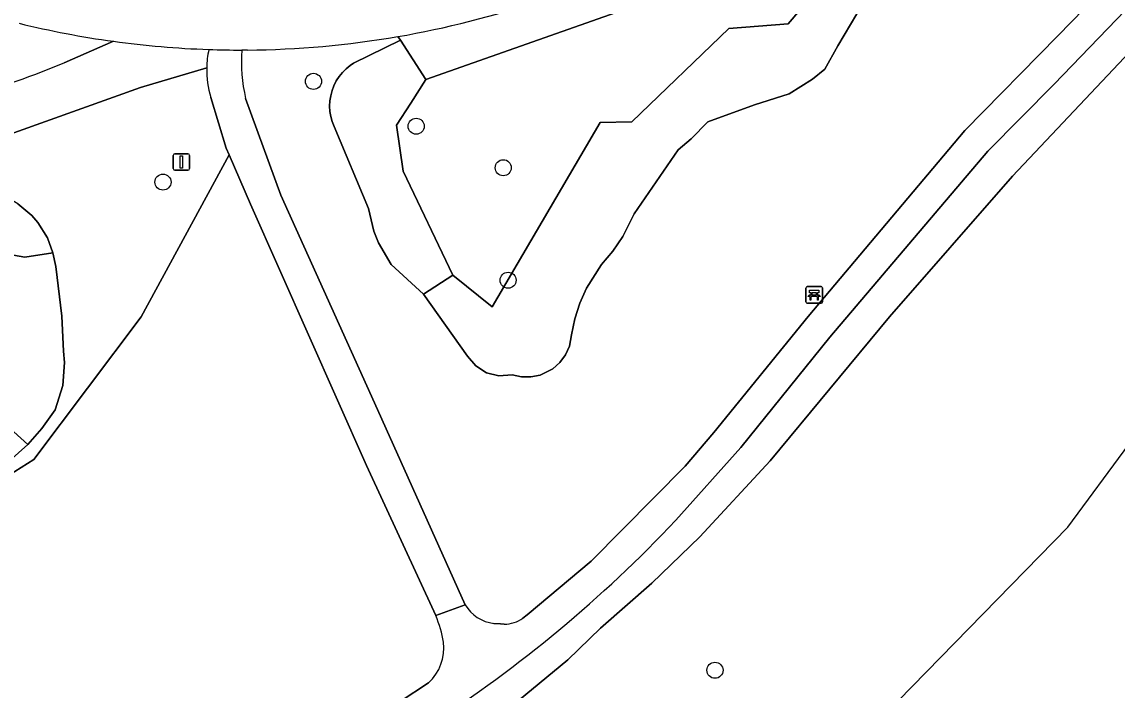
# Model space of a CAD drawing. Extents: x 160349 to 161355, y 381727 to 382854.
# Drawn here: x 161222.6 to 161289.2, y 382146.1 to 382186.7 of the extents above; entities that cross this region are included whole.
import ezdxf

# ---------------------------------------------------------------- set-up
doc = ezdxf.new("R2010")
doc.units = 0
for name, color, linetype in [('IMGEO_Bank', 7, 'Continuous'), ('IMGEO_Boom', 7, 'Continuous'), ('IMGEO_Groenvoorziening', 7, 'Continuous'), ('IMGEO_Verkeersbordpaal', 7, 'Continuous'), ('IMGEO_Voetpad_gesloten', 7, 'Continuous'), ('IMGEO_Voetpad_open', 7, 'Continuous')]:
    doc.layers.add(name, color=color, linetype=linetype)

msp = doc.modelspace()

# ---------------------------------------------------------------- linework, layer by layer
at = {"layer": 'IMGEO_Bank'}
for p, q in [((161270.311, 382169.69), (161270.311, 382170.531)), ((161270.311, 382170.531), (161270.311, 382169.69)), ((161270.386, 382170.615), (161271.227, 382170.615)), ((161271.227, 382170.615), (161270.386, 382170.615)), ((161271.008, 382170.013), (161270.615, 382170.013)), ((161270.62, 382170.121), (161270.62, 382170.227)), ((161270.664, 382170.227), (161270.664, 382170.121)), ((161270.952, 382170.233), (161270.67, 382170.233)), ((161270.67, 382170.115), (161270.952, 382170.115)), ((161270.958, 382170.121), (161270.958, 382170.227)), ((161271.002, 382170.227), (161271.002, 382170.121)), ((161271.311, 382170.54), (161271.311, 382169.699)), ((161271.311, 382169.699), (161271.311, 382170.54)), ((161271.236, 382169.615), (161270.395, 382169.615)), ((161270.395, 382169.615), (161271.236, 382169.615))]:
    msp.add_line(p, q, dxfattribs=at)
for points in [[(161270.558, 382170.013), (161270.416, 382170.013), (161270.528, 382170.115), (161270.614, 382170.115)], [(161270.614, 382170.233), (161270.528, 382170.233), (161270.528, 382170.394), (161271.091, 382170.394), (161271.091, 382170.233), (161271.008, 382170.233)], [(161270.608, 382170.006), (161270.608, 382169.799), (161270.565, 382169.799), (161270.565, 382170.006)], [(161271.008, 382170.115), (161271.091, 382170.115), (161271.203, 382170.013), (161271.064, 382170.013)], [(161271.058, 382170.006), (161271.058, 382169.799), (161271.014, 382169.799), (161271.014, 382170.006)]]:
    msp.add_lwpolyline(points, dxfattribs=at)
for centre, radius, start, end in [((161270.389, 382170.537), 0.0779, 92.4484, 184.28452), ((161270.389, 382170.537), 0.0779, 92.4484, 184.28452), ((161270.558, 382170.006), 0.00671, 2.89567, 87.10433), ((161270.615, 382170.006), 0.00671, 92.89567, 177.10433), ((161270.613, 382170.226), 0.00671, 2.89567, 87.10433), ((161270.613, 382170.122), 0.00671, 272.89567, 357.10433), ((161270.67, 382170.226), 0.00671, 92.89567, 177.10433), ((161270.67, 382170.122), 0.00671, 182.89567, 267.10433), ((161270.952, 382170.226), 0.00671, 2.89567, 87.10433), ((161270.952, 382170.122), 0.00671, 272.89567, 357.10433), ((161271.009, 382170.226), 0.00671, 92.89567, 177.10433), ((161271.009, 382170.122), 0.00671, 182.89567, 267.10433), ((161271.007, 382170.006), 0.00671, 2.89567, 87.10433), ((161271.064, 382170.006), 0.00671, 92.89567, 177.10433), ((161271.233, 382170.537), 0.0779, 2.4484, 94.28452), ((161271.233, 382170.537), 0.0779, 2.4484, 94.28452), ((161270.389, 382169.693), 0.0779, 182.4484, 274.28452), ((161270.389, 382169.693), 0.0779, 182.4484, 274.28452), ((161271.233, 382169.693), 0.0779, 272.4484, 4.28452), ((161271.233, 382169.693), 0.0779, 272.4484, 4.28452)]:
    msp.add_arc(centre, radius, start, end, dxfattribs=at)
at = {"layer": 'IMGEO_Boom'}
for centre in [(161240.358, 382183.099), (161246.605, 382180.369), (161251.898, 382177.846), (161231.204, 382176.972), (161252.194, 382171.005), (161264.777, 382147.29)]:
    msp.add_circle(centre, 0.489, dxfattribs=at)
at = {"layer": 'IMGEO_Groenvoorziening'}
for points in [[(161282.863, 382177.339), (161290.693, 382185.616), (161296.868, 382192.377), (161301.617, 382197.846), (161301.672, 382197.916), (161300.181, 382198.995), (161295.587, 382193.569), (161290.813, 382188.562), (161285.4, 382182.921), (161281.38, 382178.856), (161271.763, 382167.545), (161266.35, 382160.831), (161262.394, 382156.409)], [(161253.092, 382150.467), (161253.346, 382150.654), (161257.254, 382153.929), (161262.967, 382159.698), (161264.715, 382161.749), (161270.439, 382168.797), (161279.983, 382180.119), (161285.623, 382185.863), (161289.697, 382190.063), (161294.058, 382195.026)], [(161245.478, 382185.819), (161245.641, 382185.605), (161247.194, 382183.22), (161259.463, 382187.538), (161262.91, 382188.751), (161262.722, 382189.737), (161262.438, 382191.234), (161262.358, 382191.571)], [(161271.11, 382188.823), (161269.228, 382186.594), (161265.613, 382186.303), (161259.715, 382180.644), (161257.785, 382180.598), (161251.218, 382169.396), (161248.843, 382171.32), (161247.059, 382170.166), (161249.724, 382166.384), (161250.224, 382165.791), (161250.882, 382165.381), (161251.636, 382165.194), (161252.439, 382165.257), (161253, 382165.132), (161253.575, 382165.126), (161254.139, 382165.24), (161254.909, 382165.623), (161255.34, 382166.004), (161255.683, 382166.466), (161255.922, 382166.989), (161256.059, 382167.681), (161256.263, 382168.657), (161256.567, 382169.607), (161256.97, 382170.52), (161257.87, 382171.965), (161258.565, 382172.781), (161259.17, 382173.665), (161259.871, 382175.033), (161262.54, 382178.941), (161263.319, 382179.609), (161264.348, 382180.638), (161267.184, 382181.667), (161269.297, 382182.334), (161270.716, 382183.224), (161271.467, 382183.836), (161272.245, 382185.254), (161273.413, 382187.201)], [(161273.413, 382187.201), (161272.245, 382185.254), (161271.467, 382183.836), (161270.716, 382183.224), (161269.297, 382182.334), (161267.184, 382181.667), (161264.348, 382180.638), (161263.319, 382179.609), (161262.54, 382178.941), (161259.871, 382175.033), (161259.17, 382173.665), (161258.565, 382172.781), (161257.87, 382171.965), (161256.97, 382170.52), (161256.567, 382169.607), (161256.263, 382168.657), (161256.059, 382167.681), (161255.922, 382166.989), (161255.683, 382166.466), (161255.34, 382166.004), (161254.909, 382165.623), (161254.139, 382165.24), (161253.575, 382165.126), (161253, 382165.132), (161252.439, 382165.257), (161251.636, 382165.194), (161250.882, 382165.381), (161250.224, 382165.791), (161249.724, 382166.384), (161247.059, 382170.166), (161245.086, 382171.962), (161244.304, 382173.272), (161244.021, 382173.981), (161243.694, 382175.375), (161241.612, 382180.352), (161241.496, 382180.65), (161241.411, 382180.958), (161241.36, 382181.274), (161241.341, 382181.593), (161241.356, 382181.912), (161241.405, 382182.228), (161241.486, 382182.537), (161241.599, 382182.836), (161241.742, 382183.122), (161241.915, 382183.391), (161242.115, 382183.641), (161242.34, 382183.868), (161242.587, 382184.07), (161242.783, 382184.203), (161245.641, 382185.605), (161245.478, 382185.819)], [(161228.194, 382185.532), (161225.189, 382184.232)], [(161290.693, 382185.616), (161282.863, 382177.339), (161275.401, 382168.789), (161268.141, 382160.015), (161263.866, 382155.413), (161260.928, 382152.59), (161257.807, 382149.841), (161255.83, 382147.924), (161252.812, 382145.432)], [(161236.332, 382185.005), (161235.998, 382185.003)], [(161214.305, 382178.71), (161220.473, 382179.384), (161229.828, 382182.727), (161233.863, 382183.917)], [(161233.863, 382183.917), (161229.828, 382182.727), (161220.473, 382179.384)], [(161221.431, 382158.886), (161223.349, 382160.104), (161229.88, 382168.785), (161235.229, 382178.635), (161235.053, 382179.043), (161234.105, 382182.116)], [(161236.231, 382182.047), (161238.368, 382176.182), (161244.078, 382163.548), (161249.589, 382151.273)], [(161247.79, 382150.611), (161243.592, 382159.732), (161236.524, 382175.634), (161235.229, 382178.635), (161229.88, 382168.785), (161223.349, 382160.104), (161221.431, 382158.886)], [(161252.812, 382145.432), (161255.83, 382147.924), (161257.807, 382149.841), (161260.928, 382152.59), (161263.866, 382155.413), (161268.141, 382160.015), (161275.401, 382168.789), (161282.863, 382177.339)], [(161222.381, 382175.646), (161223.23, 382174.935), (161223.594, 382174.517), (161224.182, 382173.578), (161224.513, 382172.67), (161224.687, 382171.841), (161225.048, 382168.824), (161225.156, 382166.691), (161225.212, 382165.996), (161225.104, 382164.607), (161224.645, 382163.118), (161223.826, 382161.985), (161222.978, 382161.02), (161221.855, 382160.005)], [(161220.385, 382163.345), (161222.978, 382161.02), (161223.826, 382161.985), (161224.645, 382163.118), (161225.104, 382164.607), (161225.212, 382165.996), (161225.156, 382166.691), (161225.048, 382168.824), (161224.687, 382171.841), (161224.513, 382172.67), (161222.798, 382172.414), (161221.304, 382172.672)], [(161266.455, 382135.748), (161286.23, 382155.997), (161297.359, 382171.063)], [(161251.324, 382150.142), (161251.723, 382150.108), (161251.956, 382150.101)], [(161229.369, 382134.563), (161232.786, 382136.885), (161243.909, 382144.258), (161247.359, 382146.531)]]:
    msp.add_lwpolyline(points, dxfattribs=at)
for points in [[(161262.722, 382189.737), (161262.91, 382188.751), (161259.463, 382187.538), (161247.194, 382183.22), (161246.272, 382181.781), (161245.409, 382180.434), (161245.805, 382177.644), (161248.843, 382171.32), (161251.218, 382169.396), (161257.785, 382180.598), (161259.715, 382180.644), (161265.613, 382186.303), (161269.228, 382186.594), (161271.11, 382188.823), (161270.417, 382192.393), (161269.226, 382192.58), (161268.593, 382192.583), (161267.343, 382192.39), (161266.283, 382192.14), (161262.438, 382191.234)], [(161242.783, 382184.203), (161242.587, 382184.07), (161242.34, 382183.868), (161242.115, 382183.641), (161241.915, 382183.391), (161241.742, 382183.122), (161241.599, 382182.836), (161241.486, 382182.537), (161241.405, 382182.228), (161241.356, 382181.912), (161241.341, 382181.593), (161241.36, 382181.274), (161241.411, 382180.958), (161241.496, 382180.65), (161241.612, 382180.352), (161243.694, 382175.375), (161244.021, 382173.981), (161244.304, 382173.272), (161245.086, 382171.962), (161247.059, 382170.166), (161248.843, 382171.32), (161245.805, 382177.644), (161245.409, 382180.434), (161246.272, 382181.781), (161247.194, 382183.22), (161245.641, 382185.605)], [(161224.513, 382172.67), (161224.182, 382173.578), (161223.594, 382174.517), (161223.23, 382174.935), (161222.381, 382175.646), (161221.905, 382175.931), (161221.403, 382176.165), (161220.338, 382176.469), (161219.37, 382176.823), (161219.14, 382175.611), (161219.449, 382174.374), (161220.273, 382173.342), (161221.304, 382172.672), (161222.798, 382172.414)], [(161220.385, 382163.345), (161219.248, 382162.009), (161203.873, 382162.144), (161200.135, 382157.636), (161196.761, 382158.554), (161188.633, 382158.941), (161187.846, 382157.675), (161189.464, 382156.484), (161190.501, 382155.928), (161191.59, 382155.484), (161192.72, 382155.155), (161193.877, 382154.946), (161195.051, 382154.86), (161196.226, 382154.897), (161197.392, 382155.056), (161220.206, 382158.858), (161221.855, 382160.005), (161222.978, 382161.02)]]:
    msp.add_lwpolyline(points, close=True, dxfattribs=at)
for centre, radius, start, end in [((161235.915, 382241.527), 56.523, 279.74055, 297.89339), ((161236.035, 382243.05), 58.05, 262.2371, 267.98209), ((161235.911, 382241.523), 56.52, 270.4267, 279.74522), ((161239.92, 382183.791), 6.059, 168.14103, 178.80781), ((161246.058, 382184.309), 10.084, 176.05248, 192.9613), ((161211.182, 382216.437), 35.119, 283.51885, 293.50516), ((161239.823, 382183.801), 5.961, 178.88582, 196.42015), ((161203.873, 382211.582), 80.428, 302.79165, 316.68678), ((161251.562, 382152.403), 2.273, 209.80147, 264.00002), ((161242.303, 382148.152), 6.013, 8.00756, 24.13516), ((161252.022, 382151.843), 1.743, 267.84102, 307.8751), ((161245.449, 382148.622), 2.832, 312.40517, 7.47155)]:
    msp.add_arc(centre, radius, start, end, dxfattribs=at)
at = {"layer": 'IMGEO_Verkeersbordpaal'}
for p, q in [((161231.927, 382178.694), (161232.717, 382178.694)), ((161232.717, 382178.694), (161231.927, 382178.694)), ((161231.827, 382177.794), (161231.827, 382178.594)), ((161231.827, 382178.594), (161231.827, 382177.794)), ((161232.817, 382178.594), (161232.817, 382177.794)), ((161232.817, 382177.794), (161232.817, 382178.594)), ((161232.717, 382177.694), (161231.927, 382177.694)), ((161231.927, 382177.694), (161232.717, 382177.694))]:
    msp.add_line(p, q, dxfattribs=at)
msp.add_lwpolyline([(161232.247, 382178.569), (161232.397, 382178.569), (161232.397, 382177.819), (161232.247, 382177.819), (161232.247, 382178.569)], dxfattribs=at)
for centre, start, end in [((161231.927, 382178.594), 90, 180), ((161231.927, 382178.594), 90, 180), ((161232.717, 382178.594), 0, 90), ((161232.717, 382178.594), 360, 90), ((161231.927, 382177.794), 180, 270), ((161231.927, 382177.794), 180, 270), ((161232.717, 382177.794), 270, 0), ((161232.717, 382177.794), 270, 0)]:
    msp.add_arc(centre, 0.1, start, end, dxfattribs=at)
at = {"layer": 'IMGEO_Voetpad_gesloten'}
for points in [[(161317.736, 382224.99), (161318.017, 382225.677), (161318.218, 382226.072), (161314.744, 382223.944), (161315.131, 382223.557), (161315.237, 382223.35), (161315.219, 382223.232), (161314.794, 382221.975), (161313.813, 382219.939), (161313.299, 382219.042), (161309.593, 382213.926), (161297.813, 382199.299), (161294.058, 382195.026), (161289.697, 382190.063), (161285.623, 382185.863), (161279.983, 382180.119), (161270.439, 382168.797), (161264.715, 382161.749), (161262.967, 382159.698), (161257.254, 382153.929), (161253.346, 382150.654), (161253.092, 382150.467)], [(161262.394, 382156.409), (161266.35, 382160.831), (161271.763, 382167.545), (161281.38, 382178.856), (161285.4, 382182.921), (161290.813, 382188.562), (161295.587, 382193.569), (161300.181, 382198.995), (161301.961, 382201.066), (161307.946, 382208.823), (161311.921, 382213.973), (161313.861, 382216.486)], [(161225.189, 382184.232), (161228.194, 382185.532)], [(161234.105, 382182.116), (161235.053, 382179.043), (161235.229, 382178.635), (161236.524, 382175.634), (161243.592, 382159.732), (161247.79, 382150.611), (161249.589, 382151.273), (161244.078, 382163.548)], [(161244.078, 382163.548), (161238.368, 382176.182), (161236.231, 382182.047)], [(161249.589, 382151.273), (161247.79, 382150.611)], [(161251.956, 382150.101), (161251.723, 382150.108), (161251.324, 382150.142)], [(161247.359, 382146.531), (161243.909, 382144.258), (161232.786, 382136.885), (161229.369, 382134.563)]]:
    msp.add_lwpolyline(points, dxfattribs=at)
for centre, radius, start, end in [((161236.004, 382242.041), 57.046, 256.26112, 262.13082), ((161239.92, 382183.791), 6.059, 168.14103, 178.80781), ((161235.913, 382240.908), 55.905, 268.02935, 270.08666), ((161246.058, 382184.309), 10.084, 176.05248, 192.9613), ((161211.182, 382216.437), 35.119, 283.51885, 293.50516), ((161239.823, 382183.801), 5.961, 178.88582, 196.42015), ((161203.873, 382211.582), 80.428, 302.79165, 316.68678), ((161251.562, 382152.403), 2.273, 209.80147, 264.00002), ((161242.303, 382148.152), 6.013, 8.00756, 24.13516), ((161252.022, 382151.843), 1.743, 267.84102, 307.8751), ((161245.449, 382148.622), 2.832, 312.40517, 7.47155)]:
    msp.add_arc(centre, radius, start, end, dxfattribs=at)
at = {"layer": 'IMGEO_Voetpad_open'}
msp.add_lwpolyline([(161235.998, 382185.003), (161236.332, 382185.005)], dxfattribs=at)
for centre, radius, start, end in [((161235.915, 382241.527), 56.523, 279.74055, 297.89339), ((161236.004, 382242.041), 57.046, 256.26112, 262.13082), ((161236.035, 382243.05), 58.05, 262.2371, 267.98209), ((161235.911, 382241.523), 56.52, 270.4267, 279.74522), ((161235.913, 382240.908), 55.905, 268.02935, 270.08666)]:
    msp.add_arc(centre, radius, start, end, dxfattribs=at)

doc.saveas('drawing.dxf')
